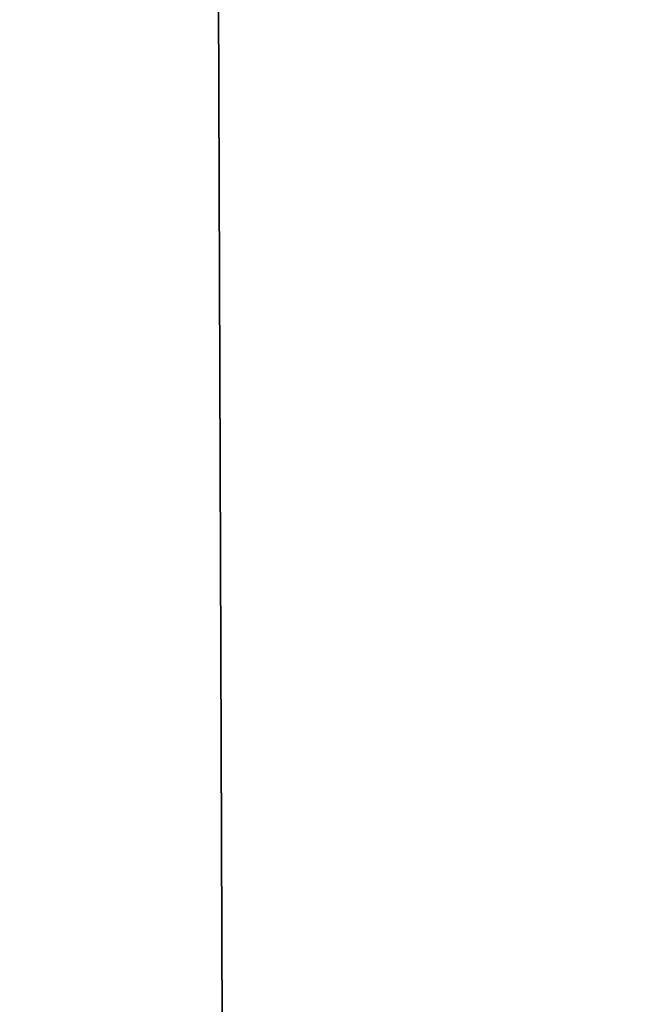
# Model space of a CAD drawing. Header units: millimetres. Extents: x -455 to 455, y -678 to 20.
# Tile 511 of 656: x -2.197 to -2.059, y -38.65 to -38.431. Entities that reach past the tile are written whole.
import ezdxf

# ---------------------------------------------------------------- set-up
doc = ezdxf.new("R2010")
doc.units = ezdxf.units.MM
doc.header["$LTSCALE"] = 65.185185
for name, color, linetype in [('237', 7, 'CONTINUOUS'), ('362', 7, 'CONTINUOUS'), ('450', 7, 'CONTINUOUS'), ('451', 7, 'CONTINUOUS'), ('566', 7, 'CONTINUOUS'), ('568', 7, 'CONTINUOUS')]:
    doc.layers.add(name, color=color, linetype=linetype)

msp = doc.modelspace()

# ---------------------------------------------------------------- linework, layer by layer
at = {"layer": '237', "linetype": 'CONTINUOUS'}
for points in [[(-2.02482, -74.85131, -2.96229), (-2.2, -25, -1.35), (-2.63505, -74.85131, -1.35), (-2.02482, -74.85131, -2.96229)], [(-1.87094, -25.60872, -2.45872), (-2.2, -25, -1.35), (-2.02482, -74.85131, -2.96229), (-1.87094, -25.60872, -2.45872)]]:
    msp.add_3dface(points, dxfattribs=at)
at = {"layer": '362', "linetype": 'CONTINUOUS'}
for points in [[(-2, -74.7, 19.85), (-2, 0, 19.85), (-4.05718, -6.35378, 19.03358), (-2, -74.7, 19.85)], [(-2, -74.7, 19.85), (-4.05718, -6.35378, 19.03358), (-4.12132, -74.7, 18.97132), (-2, -74.7, 19.85)]]:
    msp.add_3dface(points, dxfattribs=at)
at = {"layer": '450', "linetype": 'CONTINUOUS'}
msp.add_3dface([(-2, -41.71041, -6.15), (-2.35355, -41.71041, -6.29645), (-2.30598, -38.59628, -6.15), (-2, -41.71041, -6.15)], dxfattribs=at)
at = {"layer": '451', "linetype": 'CONTINUOUS'}
for points in [[(-1.25, -36.79967, -6.15), (-2.30598, -38.59628, -6.15), (-2.25792, -36.30178, -6.15), (-1.25, -36.79967, -6.15)], [(-2, -41.71041, -6.15), (-2.30598, -38.59628, -6.15), (-1.25, -36.79967, -6.15), (-2, -41.71041, -6.15)]]:
    msp.add_3dface(points, dxfattribs=at)
at = {"layer": '566', "linetype": 'CONTINUOUS'}
for points in [[(-2.09344, -12.78906, 15.05), (-1.9099, -11.79276, 15.84277), (-2.63505, -74.85131, 15.05), (-2.09344, -12.78906, 15.05)], [(-2.63505, -74.85131, 15.05), (-1.9099, -11.79276, 15.84277), (-2.02482, -74.85131, 16.66229), (-2.63505, -74.85131, 15.05)]]:
    msp.add_3dface(points, dxfattribs=at)
at = {"layer": '568', "linetype": 'CONTINUOUS'}
for points in [[(-2.63505, -74.85131, 15.05), (-2.32584, -39.4198, 14.79427), (-2.09344, -12.78906, 15.05), (-2.63505, -74.85131, 15.05)], [(-2.31118, -37.7399, 14.78312), (-2.09344, -12.78906, 15.05), (-2.32584, -39.4198, 14.79427), (-2.31118, -37.7399, 14.78312)]]:
    msp.add_3dface(points, dxfattribs=at)

doc.saveas('drawing.dxf')
